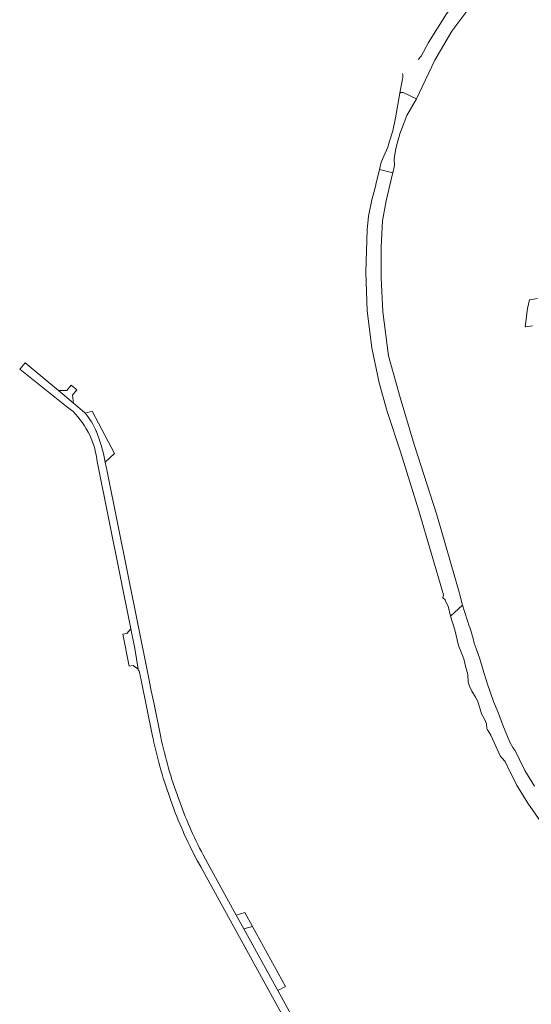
# Model space of a CAD drawing. Header units: metres. Extents: x 166325 to 190320, y 381923 to 404576.
# Tile 260 of 656: x 175461 to 175763, y 385069 to 385651. Entities that reach past the tile are written whole.
import ezdxf

# ---------------------------------------------------------------- set-up
doc = ezdxf.new("R2010")
doc.units = ezdxf.units.M
for name, color, linetype, lineweight in [('B-WE-OG-WATER_BEEK-GV', 8, 'Continuous', 18), ('B-WE-VH-VERHARDING_ASFALT-GV', 8, 'Continuous', 18), ('B-WE-VH-VERHARDING_BETON-GV', 8, 'Continuous', 18), ('B-WE-VH-VERHARDING_BETONSTRAATSTEEN-GV', 8, 'Continuous', 18)]:
    doc.layers.add(name, color=color, linetype=linetype, lineweight=lineweight)

msp = doc.modelspace()

# ---------------------------------------------------------------- linework, layer by layer
at = {"layer": 'B-WE-OG-WATER_BEEK-GV', "flags": 128}
for points in [[(175687.005, 385615.962), (175685.47, 385607.493), (175686.045, 385607.867), (175687.339, 385607.848), (175695.296, 385604.094), (175706.028, 385626.834), (175716.068, 385643.992), (175727.874, 385659.823), (175741.308, 385674.823), (175765.216, 385701.654), (175785.24, 385723.056), (175809.204, 385750.078), (175872.156, 385822.616), (175912.227, 385868.789), (175937.594, 385898.517), (175964.373, 385929.899), (176000, 385970.121), (176026.807, 386000.069)], [(176026.807, 386000.069), (176010.266, 386000.001), (176000, 385988.236), (175953.709, 385935.36), (175943.936, 385924.196), (175878.809, 385848.584), (175793.677, 385749.977), (175779.167, 385732.645), (175762.174, 385712.236), (175752.753, 385700.144), (175750.749, 385698.394), (175749.842, 385698.312), (175747.425, 385699.845), (175746.298, 385698.339), (175748.705, 385696.662), (175748.654, 385695.764), (175748.229, 385694.998), (175736.049, 385682.507), (175712.991, 385654.229), (175702.319, 385637.278), (175697.898, 385629.228), (175696.111, 385627.223)], [(175764.987, 385197.988), (175759.224, 385207.267), (175755.771, 385214.062), (175754.159, 385217.892), (175753.353, 385219.239), (175752.099, 385220.878), (175750.374, 385223.872), (175746.245, 385233.942), (175743.376, 385241.544), (175740.687, 385247.927), (175736.878, 385258.888), (175734.296, 385267.096), (175732.526, 385273.278), (175730.438, 385279.38), (175729.252, 385282.371), (175728.676, 385285.214), (175726.617, 385291.892), (175726.604, 385291.945), (175722.471, 385304.829), (175715.217, 385298.311), (175717.94, 385290.333), (175720.084, 385281.133), (175723.135, 385273.278), (175724.258, 385268.162), (175725.581, 385263.95), (175725.684, 385259.314), (175726.478, 385257.018), (175727.922, 385254.176), (175730.135, 385250.632), (175731.257, 385248.311), (175732.343, 385244.741), (175733.693, 385240.614), (175735.415, 385237.51), (175736.512, 385234.855), (175736.843, 385231.973), (175737.108, 385231.158), (175739.028, 385228.015), (175742.023, 385221.497), (175744.708, 385215.872), (175745.59, 385214.689), (175747.597, 385212.448), (175748.941, 385209.619), (175754.31, 385198.641), (175761.022, 385187.9), (175768.595, 385176.946)]]:
    msp.add_lwpolyline(points, dxfattribs=at)
at = {"layer": 'B-WE-OG-WATER_BEEK-GV'}
msp.add_lwpolyline([(175687.005, 385618.973, -0.1009631), (175687.005, 385615.962)], format="xyb", dxfattribs=at)
at = {"layer": 'B-WE-OG-WATER_BEEK-GV', "flags": 128}
for points in [[(175674.367, 385566.654), (175673.33, 385562.255), (175681.273, 385560.383), (175682.322, 385564.69), (175682.103, 385568.633), (175682.971, 385574.68), (175683.857, 385577.605), (175685.384, 385583.403), (175689.568, 385594.183), (175695.296, 385604.094), (175687.339, 385607.848), (175686.045, 385607.867), (175685.47, 385607.493), (175682.798, 385592.746), (175681.264, 385585.089), (175679.18, 385579.12), (175678.311, 385575.597)], [(175671.238, 385553.38), (175671.215, 385552.981), (175668.868, 385544.344), (175666.796, 385534.824), (175666.1, 385526.72), (175665.22, 385501.709), (175666.047, 385478.713), (175668.776, 385456.933), (175673.212, 385436.234), (175677.811, 385419.345), (175686.039, 385394.913), (175696.696, 385360.611), (175711.113, 385311.03), (175710.866, 385309.218), (175712.19, 385308.111), (175712.179, 385307.635), (175713.915, 385304.373), (175715.217, 385298.311), (175722.471, 385304.829), (175720.729, 385311.006), (175720.381, 385312.656), (175707.294, 385358.268), (175693.9, 385399.832), (175685.499, 385427.5), (175678.72, 385452.255), (175675.278, 385478.177), (175674.277, 385498.324), (175674.376, 385516.645), (175675.238, 385532.066), (175677.279, 385543.807), (175681.099, 385559.711), (175681.142, 385559.843), (175681.273, 385560.383), (175673.33, 385562.255)]]:
    msp.add_lwpolyline(points, close=True, dxfattribs=at)
at = {"layer": 'B-WE-VH-VERHARDING_ASFALT-GV', "flags": 128}
for points in [[(175499.598, 385418.296), (175499.485, 385418.43), (175499.371, 385418.563), (175499.296, 385418.649), (175499.222, 385418.736), (175492.595, 385424.235), (175483.831, 385431.688), (175464.076, 385448.057), (175461.134, 385444.562), (175460.899, 385444.283), (175488.614, 385422.329), (175492.409, 385419.323)], [(175544.227, 385226.896), (175543.831, 385228.823), (175540.014, 385247.396), (175538.602, 385254.269), (175537.1, 385261.577), (175512.523, 385383.842), (175511.419, 385389.333), (175510.59, 385393.459)], [(175506.797, 385388.735), (175526.523, 385290.924), (175528.85, 385279.383), (175530.771, 385267.001), (175530.85, 385266.492), (175531.357, 385266.004), (175532.613, 385260.591), (175539.368, 385227.528), (175539.651, 385226.142)], [(175565.71, 385154.127), (175567.825, 385150.279), (175649.074, 385002.443)], [(175648.715, 385012.677), (175613.281, 385077.188), (175593.29, 385113.584), (175588.822, 385121.718), (175572.008, 385152.33), (175569.256, 385157.34)]]:
    msp.add_lwpolyline(points, dxfattribs=at)
at = {"layer": 'B-WE-VH-VERHARDING_ASFALT-GV'}
for points in [[(175492.409, 385419.323, -0.1716958), (175506.797, 385388.735)], [(175506.075, 385407.742, 0.0749545), (175499.598, 385418.296)], [(175506.165, 385407.529, -0.0096505), (175506.075, 385407.742)], [(175539.651, 385226.142, 0.0375359), (175550.312, 385188.973)], [(175554.613, 385190.761, -0.036698), (175544.227, 385226.896)], [(175550.312, 385188.973, 0.0387696), (175565.71, 385154.127)], [(175569.256, 385157.34, -0.0386357), (175554.613, 385190.761)]]:
    msp.add_lwpolyline(points, format="xyb", dxfattribs=at)
at = {"layer": 'B-WE-VH-VERHARDING_BETON-GV', "flags": 128}
msp.add_lwpolyline([(175593.875, 385123.221), (175588.822, 385121.718), (175593.29, 385113.584), (175598.323, 385115.119)], close=True, dxfattribs=at)
at = {"layer": 'B-WE-VH-VERHARDING_BETONSTRAATSTEEN-GV', "flags": 128}
for points in [[(175766.58, 385486.024), (175762.022, 385485.258), (175760.699, 385480.201), (175759.473, 385469.361), (175759.623, 385469.385), (175759.645, 385469.388), (175763.677, 385470.02)], [(175503.729, 385419.534), (175499.598, 385418.296)], [(175510.59, 385393.459), (175511.419, 385389.333), (175516.883, 385394.499), (175503.729, 385419.534)]]:
    msp.add_lwpolyline(points, dxfattribs=at)
for points in [[(175494.579, 385432.04), (175491.264, 385434.793), (175488.785, 385431.819), (175483.831, 385431.688), (175492.595, 385424.235), (175492.02, 385429.014)], [(175528.85, 385279.383), (175526.523, 385290.924), (175524.071, 385288.23), (175521.751, 385287.758), (175525.567, 385268.824), (175527.859, 385269.284), (175530.771, 385267.001)], [(175598.323, 385115.119), (175593.29, 385113.584), (175613.281, 385077.188), (175617.802, 385079.629)]]:
    msp.add_lwpolyline(points, close=True, dxfattribs=at)
at = {"layer": 'B-WE-VH-VERHARDING_BETONSTRAATSTEEN-GV'}
msp.add_lwpolyline([(175506.165, 385407.529, -0.0294849), (175510.59, 385393.459)], format="xyb", dxfattribs=at)

doc.saveas('drawing.dxf')
